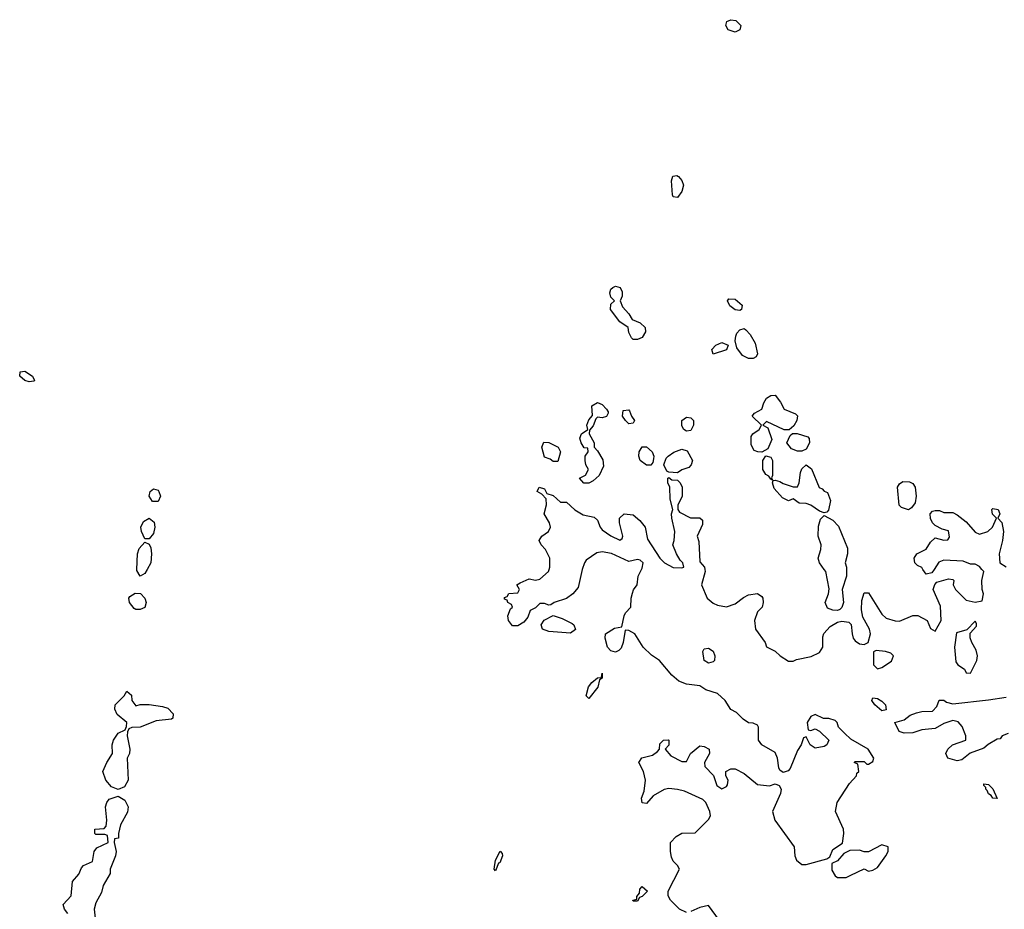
# Model space of a CAD drawing. Header units: inches. Extents: x 2380249 to 2585472, y 382747 to 546448.
# Tile 539 of 626: x 2530687 to 2535122, y 478469 to 482475. Entities that reach past the tile are written whole.
import ezdxf

# ---------------------------------------------------------------- set-up
doc = ezdxf.new("R2010")
doc.units = ezdxf.units.IN
doc.header["$MEASUREMENT"] = 0
doc.layers.add('C5437', color=7, linetype='Continuous')
doc.layers.add('C5438', color=7, linetype='Continuous')

msp = doc.modelspace()

# ---------------------------------------------------------------- linework, layer by layer
at = {"layer": 'C5437', "color": 4}
for points, elevation in [([(2531260.5, 480000), (2531250, 479982), (2531230, 479968.7), (2531214.6, 479994.6), (2531214.8, 480000)], 36), ([(2533219.8, 480000.1), (2533202, 479918), (2533178, 479890), (2533150, 479869), (2533094, 479850), (2533079.6, 479840.4), (2533070, 479838), (2533050, 479846), (2533030, 479846), (2533010, 479826), (2532985.4, 479814.6), (2532975.3, 479784.7), (2532958, 479762), (2532930, 479746), (2532906.3, 479746.3), (2532888, 479770), (2532886, 479790), (2532898, 479822), (2532906, 479830), (2532902, 479842), (2532886, 479850), (2532882, 479862), (2532870, 479866), (2532870, 479874), (2532882, 479878), (2532890, 479892), (2532930, 479894), (2532938, 479910), (2532926, 479930), (2532940.4, 479939.6), (2532982, 479958), (2533010, 479951.3), (2533030, 479956), (2533068.7, 479990), (2533072, 480000)], 36), ([(2533690, 478455.3), (2533658, 478470), (2533618, 478510), (2533608, 478530), (2533608, 478550), (2533658, 478650), (2533650, 478666), (2533630, 478686), (2533623.1, 478703.1), (2533618, 478730), (2533618, 478770), (2533643.1, 478796.9), (2533670, 478812), (2533730, 478814), (2533790, 478874), (2533798, 478890), (2533795.3, 478910), (2533778, 478950), (2533763.1, 478963.1), (2533681.5, 479001.5), (2533650, 479009.3), (2533610, 479012.7), (2533590, 479009), (2533540.7, 478979.3), (2533510, 478946), (2533490, 478948), (2533488, 478970), (2533499.3, 479000.7), (2533506, 479050), (2533497.2, 479090), (2533475.3, 479130), (2533489.1, 479150.9), (2533537.2, 479162.8), (2533560.4, 479179.6), (2533568, 479190), (2533570, 479214), (2533586, 479230), (2533608.4, 479231.6), (2533611.3, 479230), (2533611.1, 479208.9), (2533594, 479190), (2533619.6, 479159.6), (2533670, 479134), (2533690, 479134), (2533708, 479170), (2533750, 479204.7), (2533770, 479202), (2533792, 479190), (2533794, 479170), (2533772, 479130), (2533772.7, 479112.7), (2533811.6, 479071.6), (2533826.4, 479026.4), (2533850, 479012), (2533870, 479022), (2533875.3, 479030), (2533878, 479050), (2533868, 479070), (2533868, 479090), (2533890, 479102), (2533910, 479102), (2533950, 479081), (2534010, 479031), (2534064.5, 479024.5), (2534090, 479034), (2534107.1, 479027.1), (2534117.3, 479010), (2534113, 478990), (2534077.3, 478910), (2534087.7, 478870), (2534174.8, 478750), (2534178.8, 478710), (2534186, 478690), (2534210, 478671), (2534230, 478670.8), (2534323.1, 478696.9), (2534335.3, 478704.7), (2534350, 478738), (2534393.6, 478766.4), (2534399.3, 478810), (2534397.2, 478830), (2534362, 478910), (2534368.7, 478950), (2534424, 479036), (2534455.3, 479070), (2534458, 479082), (2534466, 479090), (2534462, 479122), (2534446, 479130), (2534450, 479134), (2534490, 479134), (2534502, 479122), (2534510, 479122), (2534530, 479134), (2534534, 479150), (2534508, 479190), (2534430, 479235.3), (2534402, 479262), (2534375.3, 479290), (2534368.7, 479310), (2534359.3, 479319.3), (2534331.6, 479328.4), (2534308, 479328), (2534270, 479346), (2534250, 479338), (2534234, 479310), (2534238, 479278), (2534250, 479274), (2534270, 479282), (2534290, 479272), (2534331, 479231), (2534322, 479210), (2534310, 479202), (2534270, 479195.3), (2534248, 479210), (2534230, 479246), (2534218, 479242), (2534207.3, 479210), (2534190, 479184), (2534157.1, 479102.9), (2534147.5, 479092.5), (2534125.6, 479085.6), (2534110, 479095.3), (2534105.8, 479105.8), (2534100.9, 479150), (2534090, 479175.3), (2534029.4, 479209.4), (2534015.3, 479230), (2534015.3, 479290), (2534010, 479298), (2533990, 479308), (2533970, 479308.7), (2533945.6, 479325.6), (2533915.5, 479355.5), (2533890, 479368.7), (2533864, 479410), (2533830, 479441.2), (2533778, 479458), (2533750, 479475.3), (2533690, 479482.7), (2533656.2, 479496.2), (2533624.1, 479524.1), (2533568.7, 479590), (2533532.9, 479612.9), (2533495.3, 479650), (2533458, 479710), (2533430, 479724), (2533414, 479726), (2533405.5, 479670), (2533395.3, 479644.7), (2533386, 479634), (2533370, 479626.6), (2533350, 479632.7), (2533335.1, 479650), (2533324, 479690), (2533326, 479710), (2533365.4, 479734.6), (2533399, 479741), (2533409.3, 479790.7), (2533415.5, 479804.5), (2533439.3, 479830), (2533440.9, 479870), (2533446.8, 479893.2), (2533452, 479908), (2533468.7, 479930), (2533472.3, 479970), (2533487.6, 480000)], 36), ([(2533772.9, 480000), (2533774.8, 479990), (2533758, 479930), (2533784, 479870), (2533810, 479847.3), (2533830, 479838.8), (2533870, 479831.3), (2533910, 479844.7), (2533946.3, 479873.7), (2533970, 479886), (2534010, 479891), (2534030, 479878), (2534034.8, 479870), (2534036, 479850), (2534031, 479830), (2534010, 479808), (2533996, 479770), (2534001, 479730), (2534044.7, 479670), (2534051.3, 479651.3), (2534090, 479632), (2534112, 479610), (2534150, 479586), (2534170, 479586), (2534186, 479594), (2534251.9, 479608.1), (2534290, 479626), (2534304, 479650), (2534304, 479696), (2534308.7, 479711.3), (2534338, 479742), (2534370, 479762.8), (2534390, 479766.8), (2534422, 479762), (2534431.6, 479751.6), (2534436, 479710), (2534441, 479690), (2534450, 479678), (2534470, 479664.7), (2534490, 479662), (2534508.7, 479671.3), (2534519, 479710), (2534514, 479730), (2534484, 479784), (2534478, 479818), (2534480.2, 479859.8), (2534490, 479894), (2534510, 479894), (2534570, 479798), (2534590, 479780.7), (2534630, 479767.7), (2534650, 479767.3), (2534710, 479792), (2534731.6, 479791.6), (2534774, 479770), (2534790, 479734), (2534810, 479722), (2534838, 479770), (2534834.6, 479834.6), (2534802, 479910), (2534808.4, 479931.6), (2534818, 479942), (2534870, 479958), (2534890, 479954), (2534894, 479950), (2534892, 479930), (2534902, 479910), (2534950, 479862), (2534990, 479852), (2535022, 479858), (2535028, 479890), (2535022, 479910), (2535021.2, 479950), (2535029.2, 479990), (2535020.6, 480000)], 36), ([(2534410.7, 480000), (2534410.8, 479970), (2534390.8, 479910), (2534398, 479850), (2534390, 479828.7), (2534381.4, 479818.6), (2534370, 479814.5), (2534350, 479816.2), (2534325.6, 479825.6), (2534314.5, 479850), (2534329.3, 479890), (2534332.9, 479912.9), (2534317.2, 479990), (2534310.1, 480000)], 36), ([(2534805.4, 480000), (2534795.3, 479984.7), (2534770, 479978), (2534755.3, 480000)], 36), ([(2535139.1, 479260.9), (2535112, 479250), (2535102.8, 479237.2), (2535090, 479234.5), (2535048.9, 479211.1), (2535030, 479195.1), (2534968.1, 479171.9), (2534930, 479142.7), (2534910, 479137.2), (2534868, 479150), (2534858, 479170), (2534868, 479190), (2534888.7, 479210), (2534948.7, 479231.3), (2534949, 479250), (2534931.7, 479291.7), (2534913.8, 479313.8), (2534890, 479319.3), (2534850, 479305.2), (2534810, 479282.7), (2534750, 479278), (2534710, 479263.7), (2534670, 479262.7), (2534648.7, 479270), (2534628.7, 479310), (2534670, 479322.8), (2534697.2, 479342.8), (2534726.8, 479353.2), (2534750, 479359.1), (2534798, 479362), (2534818, 479382), (2534828.7, 479411.3), (2534850, 479410.8), (2534862, 479402), (2534890, 479394), (2535050, 479412), (2535130, 479424.9)], 32), ([(2530904, 478450), (2530888.7, 478470), (2530882, 478490), (2530919, 478530), (2530925.2, 478594.8), (2530953.2, 478626.8), (2530964.7, 478655.3), (2530974, 478666), (2531015.3, 478684.7), (2531022, 478730), (2531034, 478746), (2531086, 478770), (2531082, 478802), (2531070, 478806), (2531030, 478806), (2531026, 478810), (2531026, 478830), (2531067.3, 478832.7), (2531076.4, 478843.6), (2531079, 478870), (2531073.2, 478930), (2531079, 478950), (2531090, 478964.7), (2531130, 478978), (2531159.9, 478959.9), (2531176, 478930), (2531172.8, 478907.2), (2531141, 478850), (2531131.3, 478810), (2531131.3, 478790), (2531114, 478786), (2531112, 478770), (2531121, 478730), (2531118.8, 478710), (2531094, 478650), (2531094, 478630), (2531063.5, 478576.5), (2531054.8, 478545.2), (2531030, 478498), (2531023, 478470), (2531030.7, 478390.7)], 36), ([(2533839, 478419), (2533790, 478486), (2533750, 478477.2), (2533710, 478459)], 36)]:
    msp.add_lwpolyline(points, dxfattribs=dict(at, elevation=elevation))
for points, elevation in [([(2531210, 479819), (2531203.2, 479823.2), (2531181.2, 479850), (2531179, 479870), (2531182.7, 479877.3), (2531206.6, 479893.4), (2531230.6, 479890.6), (2531250.8, 479870), (2531256, 479850), (2531250, 479828), (2531230, 479819)], 36), ([(2533167.3, 479712.7), (2533070, 479719.5), (2533042, 479730), (2533035.3, 479750), (2533049, 479771), (2533090, 479792), (2533130, 479778.8), (2533175.6, 479755.6), (2533182.8, 479750), (2533190, 479729)], 36), ([(2534990, 479766), (2534952.7, 479727.3), (2534906, 479714), (2534898, 479650), (2534902.8, 479582.8), (2534912, 479570), (2534942, 479550), (2534950, 479534), (2534970, 479532), (2534998, 479590), (2535001.2, 479610), (2534995.5, 479635.5), (2534975.3, 479670), (2534968.4, 479691.6), (2534967.3, 479712.7), (2534996.4, 479743.6), (2534996.4, 479756.4)], 36), ([(2533790, 479577.2), (2533769.4, 479589.4), (2533764, 479630), (2533770, 479642), (2533790, 479644.7), (2533810, 479631.3), (2533817.3, 479610), (2533816, 479590), (2533810, 479584)], 32), ([(2534544.7, 479635.3), (2534532, 479628), (2534532, 479570), (2534550, 479552), (2534570, 479558), (2534614, 479586), (2534622, 479610), (2534610, 479622), (2534586, 479630)], 36), ([(2533250, 479418), (2533238, 479430), (2533249.5, 479470.5), (2533264, 479490), (2533290, 479511.3), (2533307.3, 479512.7), (2533310, 479532), (2533311, 479510), (2533298, 479502), (2533290.8, 479470)], 36), ([(2531210, 479386), (2531229.1, 479390.9), (2531270, 479390.8), (2531330, 479382), (2531354.6, 479374.6), (2531378.8, 479350), (2531376, 479330), (2531370, 479326), (2531302, 479318), (2531230, 479288.7), (2531192.7, 479287.3), (2531178, 479282), (2531172, 479268), (2531171.3, 479250), (2531182.8, 479190), (2531181, 479170), (2531171, 479149), (2531176, 479050), (2531159.1, 479020.9), (2531130, 479008), (2531100.9, 479020.9), (2531075.3, 479050), (2531062, 479090), (2531079, 479130), (2531105.2, 479170), (2531103.7, 479210), (2531109.5, 479230.5), (2531130, 479262), (2531162, 479278), (2531168, 479292), (2531168.7, 479310), (2531125.6, 479345.6), (2531115.1, 479370), (2531117.2, 479390), (2531158, 479430), (2531170, 479452), (2531190, 479434), (2531191.3, 479410)], 36), ([(2534570, 479362.7), (2534539.3, 479390), (2534525.2, 479410), (2534530, 479422), (2534550, 479419.1), (2534570, 479406.8), (2534586.8, 479390), (2534590, 479368)], 32), ([(2535090, 478968), (2535070, 478969), (2535062, 478982), (2535050, 478988.7), (2535044.7, 479004.7), (2535038, 479010), (2535038, 479018), (2535030, 479026), (2535030, 479034), (2535050, 479031.3), (2535070, 479012)], 32), ([(2534570, 478759), (2534510, 478728), (2534490, 478728), (2534470, 478735.3), (2534426, 478734), (2534399.6, 478720.4), (2534370, 478688), (2534344.7, 478675.3), (2534344.7, 478644.7), (2534359.6, 478619.6), (2534370, 478612), (2534410, 478612), (2534430, 478622), (2534490, 478652), (2534510, 478641), (2534530, 478646), (2534550, 478658), (2534588, 478710), (2534598, 478730), (2534598, 478750)], 36), ([(2532830, 478642), (2532824, 478650), (2532829.4, 478690), (2532851.1, 478731.1), (2532859.8, 478719.8), (2532861, 478710), (2532850, 478678), (2532843.6, 478676.4)], 36), ([(2533450, 478506), (2533449, 478510), (2533466, 478514), (2533466, 478526), (2533478, 478542), (2533480.4, 478559.6), (2533490, 478572), (2533514, 478550), (2533490, 478526), (2533478, 478522), (2533470, 478506)], 36)]:
    msp.add_lwpolyline(points, close=True, dxfattribs=dict(at, elevation=elevation))
at = {"layer": 'C5438', "color": 4, "elevation": 36}
for points in [[(2533910, 482419.6), (2533877.2, 482430), (2533867, 482450), (2533872.5, 482467.5), (2533890, 482475.5), (2533912.1, 482472.1), (2533934.8, 482450), (2533930, 482429.3)], [(2533650, 481674), (2533630, 481678), (2533626.6, 481686.6), (2533622.7, 481750), (2533629.4, 481770.6), (2533646.3, 481773.7), (2533654.8, 481770), (2533670, 481751), (2533676.3, 481730), (2533670, 481702)], [(2533450, 481035.3), (2533442, 481042), (2533430, 481066), (2533428, 481090), (2533390, 481115.3), (2533348.7, 481170), (2533350, 481194), (2533366, 481210), (2533350, 481226), (2533345.6, 481245.6), (2533350, 481262), (2533358, 481270), (2533370, 481276), (2533391.3, 481270), (2533401, 481250), (2533401, 481230), (2533391.3, 481210), (2533402, 481182), (2533430.6, 481150.6), (2533445.4, 481125.4), (2533482, 481110), (2533504.7, 481090), (2533506, 481070), (2533490, 481044), (2533470, 481035.3)], [(2533930, 481166), (2533910, 481169.4), (2533886.2, 481186.2), (2533875.3, 481210), (2533881.2, 481218.8), (2533910, 481217.3), (2533941, 481190), (2533938, 481170)], [(2533990, 480949.2), (2533969.5, 480949.5), (2533942.9, 480962.9), (2533917.5, 480997.5), (2533908.9, 481028.9), (2533912, 481050), (2533916.6, 481063.4), (2533930, 481078.8), (2533950, 481084), (2533958, 481078), (2533977.4, 481057.4), (2533998.9, 481018.9), (2534010.8, 480970), (2534003.5, 480956.5)], [(2533810, 480968.7), (2533804, 480990), (2533822, 481010), (2533850, 481021), (2533878, 481010), (2533870.8, 480989.2)], [(2530730, 480844), (2530709.6, 480850), (2530686.9, 480870), (2530689.5, 480890), (2530710, 480892.7), (2530744.9, 480870), (2530753.4, 480850), (2530750, 480847.6)], [(2533310, 480682), (2533290, 480686), (2533282, 480678), (2533270, 480646), (2533252.7, 480627.3), (2533252, 480610), (2533274, 480570), (2533274, 480550), (2533290, 480534), (2533312.7, 480492.7), (2533315.9, 480464.1), (2533296.9, 480423.1), (2533270, 480398), (2533250, 480388.7), (2533228.4, 480388.4), (2533208, 480410), (2533235.3, 480424.7), (2533248.7, 480450), (2533237.2, 480470), (2533233.2, 480490), (2533234, 480510), (2533248, 480530), (2533246, 480546), (2533230, 480548), (2533215.3, 480570), (2533209.3, 480590.7), (2533218, 480610), (2533246, 480630), (2533242, 480650), (2533250, 480674), (2533267.3, 480692.7), (2533264, 480736), (2533290, 480752), (2533310, 480742), (2533330, 480722), (2533338, 480710), (2533336.9, 480703.1), (2533330, 480688.7)], [(2534130, 480628), (2534050, 480666), (2534034, 480650), (2534056.9, 480636.9), (2534075.3, 480584.7), (2534057.1, 480542.9), (2534030, 480528), (2534011.3, 480528.7), (2533995.5, 480535.5), (2533981.5, 480561.5), (2533981.2, 480598.8), (2533988.9, 480611.1), (2534018, 480630), (2534028, 480650), (2533986, 480690), (2533996.4, 480703.6), (2534030, 480722), (2534038, 480750), (2534050, 480770.8), (2534070, 480782.8), (2534090, 480784.7), (2534113.7, 480753.7), (2534130, 480721), (2534181, 480701), (2534190, 480692), (2534186.8, 480670), (2534174, 480646), (2534152, 480628)], [(2533430, 480655.3), (2533415.3, 480670), (2533402, 480690), (2533405.2, 480714.8), (2533430, 480718), (2533433.7, 480713.7), (2533442, 480690), (2533456, 480670), (2533450, 480658)], [(2533690, 480622), (2533678, 480630), (2533670, 480646), (2533669.3, 480670.7), (2533690, 480684.7), (2533710, 480682), (2533722, 480670), (2533722, 480650), (2533710, 480626)], [(2534190, 480532.3), (2534162.5, 480542.5), (2534142, 480570), (2534156.5, 480603.5), (2534168, 480612), (2534188.7, 480611.3), (2534237.1, 480597.1), (2534242.8, 480590), (2534244.9, 480570), (2534230, 480541.2), (2534210, 480532.3)], [(2533090, 480486), (2533076.4, 480496.4), (2533050, 480506), (2533038, 480550), (2533047.3, 480572.7), (2533070, 480572), (2533112, 480550), (2533122, 480530), (2533110, 480486)], [(2533530, 480468.7), (2533510, 480469.2), (2533481.2, 480490), (2533476, 480510), (2533477.2, 480530), (2533490, 480552), (2533510, 480552), (2533536, 480530), (2533542.8, 480510), (2533542, 480498), (2533538.8, 480481.2)], [(2533650, 480435.3), (2533610, 480438), (2533602, 480442), (2533588, 480470), (2533599, 480501), (2533608, 480510), (2533632.5, 480527.5), (2533670, 480541), (2533693.7, 480533.7), (2533718, 480490), (2533712, 480470), (2533701, 480459), (2533670, 480448.7)], [(2534078, 480402), (2534070, 480406), (2534060.4, 480420.4), (2534047.2, 480427.2), (2534034, 480450), (2534034, 480490), (2534048, 480512), (2534070, 480504.7), (2534077.3, 480490), (2534076.9, 480423.1), (2534072.7, 480412.7)], [(2534310, 480255.3), (2534290, 480262), (2534250, 480289.2), (2534230, 480297.2), (2534198, 480298), (2534170, 480318), (2534150, 480308), (2534122, 480322), (2534084.7, 480364.7), (2534078, 480390), (2534080.4, 480399.6), (2534090, 480402), (2534110, 480396), (2534126, 480386), (2534170, 480371.3), (2534190, 480372), (2534197.2, 480390), (2534203.2, 480436.8), (2534210, 480452), (2534230, 480471.3), (2534253.2, 480453.2), (2534288.5, 480368.5), (2534302, 480362), (2534310, 480352), (2534326, 480346), (2534338.8, 480310), (2534330, 480266), (2534322, 480258)], [(2534690, 480268), (2534658, 480278), (2534648.7, 480288.7), (2534641.2, 480370), (2534650, 480384.7), (2534664.7, 480395.3), (2534694.4, 480394.4), (2534710, 480386), (2534720.7, 480370), (2534724.9, 480330), (2534719.8, 480300.2), (2534703.6, 480276.4)], [(2531285.1, 480305.1), (2531269.4, 480329.4), (2531274, 480350), (2531290, 480362.8), (2531310, 480356), (2531314, 480350), (2531320.7, 480330), (2531310, 480305.2)], [(2531250, 480138), (2531235.1, 480170), (2531232, 480190), (2531244.7, 480215.3), (2531270, 480230.7), (2531292.3, 480212.3), (2531294.9, 480190), (2531290, 480162), (2531270, 480138)]]:
    msp.add_lwpolyline(points, close=True, dxfattribs=at)
for points in [[(2533072, 480000), (2533075.3, 480010), (2533074, 480050), (2533055.3, 480090), (2533035.3, 480110), (2533026, 480130), (2533038, 480150), (2533069.1, 480170.9), (2533077.2, 480190), (2533073.2, 480210), (2533049, 480250), (2533059, 480290), (2533058, 480318), (2533039, 480339), (2533018, 480350), (2533026, 480370), (2533050, 480362), (2533061, 480341), (2533090, 480332), (2533122.8, 480302.8), (2533150, 480302), (2533187.5, 480267.5), (2533225.2, 480245.2), (2533274.8, 480234.8), (2533290, 480222), (2533301, 480190), (2533310, 480178), (2533350, 480151), (2533390, 480131.3), (2533400.4, 480139.6), (2533404, 480150), (2533388.7, 480210), (2533388.7, 480230), (2533410, 480250.8), (2533450, 480244.9), (2533480.5, 480220.5), (2533504.7, 480190), (2533515.3, 480135.3), (2533570.8, 480050), (2533591, 480030), (2533630, 480008), (2533670, 480006.8), (2533678, 480010), (2533674, 480030), (2533661.6, 480041.6), (2533645.2, 480070), (2533628.7, 480110), (2533635.3, 480130), (2533637.2, 480170), (2533624, 480230), (2533622, 480250), (2533628, 480270), (2533616.4, 480316.4), (2533615.3, 480370), (2533606, 480390), (2533606, 480410), (2533610, 480414), (2533623.6, 480403.6), (2533650, 480402), (2533662, 480390), (2533671, 480370), (2533670.9, 480329.1), (2533651.6, 480288.4), (2533651.3, 480270), (2533658, 480258), (2533708, 480232), (2533750, 480232), (2533762, 480222), (2533762, 480202), (2533738, 480150), (2533745.4, 480125.4), (2533750, 480034), (2533771, 480010), (2533772.9, 480000)], [(2534755.3, 480000), (2534750, 480008), (2534730, 480018), (2534718, 480030), (2534715.3, 480050), (2534728, 480070), (2534769.1, 480090.9), (2534790, 480122), (2534810, 480142), (2534850, 480132), (2534867.3, 480132.7), (2534874.6, 480145.4), (2534870, 480174), (2534841.2, 480181.2), (2534810, 480198), (2534798, 480210), (2534788.9, 480228.9), (2534788, 480250), (2534798, 480262), (2534810, 480264.7), (2534830, 480264.7), (2534850, 480256), (2534890, 480256), (2534910, 480246), (2534950, 480214), (2534990, 480166.8), (2535010, 480158.8), (2535048, 480170), (2535068.7, 480190), (2535086, 480230), (2535068.7, 480248.7), (2535066, 480270), (2535070, 480274), (2535094, 480270), (2535102, 480250), (2535092, 480230), (2535110.8, 480210.8), (2535118.8, 480170), (2535114, 480130), (2535098, 480070), (2535102, 480030), (2535130, 480012)], [(2534310.1, 480000), (2534289, 480030), (2534284, 480050), (2534296, 480090), (2534297.2, 480110), (2534284, 480150), (2534285.2, 480194.8), (2534294, 480226), (2534310, 480242), (2534350, 480221), (2534374.8, 480194.8), (2534415.3, 480095.3), (2534414.8, 480070), (2534404.9, 480030), (2534410.7, 480010), (2534410.7, 480000)], [(2531214.8, 480000), (2531218, 480070), (2531225.6, 480094.4), (2531250, 480122), (2531270, 480114), (2531277.3, 480097.3), (2531280.7, 480070), (2531278, 480030), (2531260.5, 480000)], [(2533487.6, 480000), (2533490, 480004.7), (2533494.5, 480030), (2533480.9, 480040.9), (2533470, 480043.7), (2533430, 480036), (2533352.1, 480072.1), (2533310, 480078.4), (2533285.7, 480074.3), (2533238.8, 480041.2), (2533230.6, 480030), (2533219.8, 480000.1)], [(2535020.6, 480000), (2535010, 480012.3), (2534990, 480022.7), (2534970, 480024), (2534936.5, 480036.5), (2534850, 480042), (2534827.1, 480032.9), (2534805.4, 480000)]]:
    msp.add_lwpolyline(points, dxfattribs=at)

doc.saveas('drawing.dxf')
